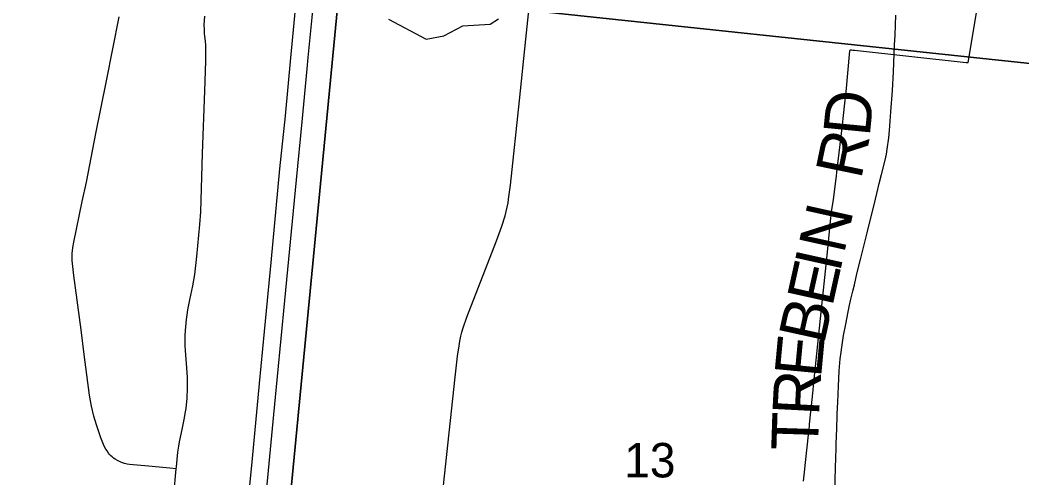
# Model space of a CAD drawing. Extents: x -1.4 to 35.4, y 0 to 22.
# Drawn here: x 29.309 to 30.527, y 15.858 to 16.414 of the extents above; entities that cross this region are included whole.
import ezdxf

# ---------------------------------------------------------------- set-up
doc = ezdxf.new("R2010")
doc.units = 0
for name, color, linetype in [('GM_X_City_Street', 7, 'Continuous'), ('GM_X_County_Road', 7, 'Continuous'), ('GM_X_County_Road_Text', 7, 'Continuous'), ('GM_X_County_Text', 7, 'Continuous'), ('GM_X_Interstate_Route', 7, 'Continuous'), ('GM_X_Minor_River', 7, 'Continuous'), ('GM_X_Section', 7, 'Continuous'), ('GM_X_Section_Text', 7, 'Continuous')]:
    doc.layers.add(name, color=color, linetype=linetype)

msp = doc.modelspace()

# ---------------------------------------------------------------- linework, layer by layer
at = {"layer": 'GM_X_City_Street'}
for points in [[(29.8125, 15.7398), (29.8382, 15.9801), (29.841, 16.0055), (29.843, 16.0184), (29.8439, 16.0238), (29.8453, 16.0299), (29.8465, 16.0348), (29.848, 16.0401), (29.8525, 16.0531), (29.8886, 16.1457), (29.8952, 16.1638), (29.8991, 16.1762), (29.9004, 16.1813), (29.9016, 16.1865), (29.9026, 16.1919), (29.9033, 16.1963), (29.9055, 16.2135), (29.9165, 16.3161), (29.9243, 16.3909), (29.9312, 16.4564)], [(29.4991, 15.8687), (29.4915, 15.8695), (29.4655, 15.8719), (29.4426, 15.8742), (29.4396, 15.8746), (29.4363, 15.8755), (29.4326, 15.8767), (29.4301, 15.8777), (29.4277, 15.879), (29.4252, 15.8805), (29.4231, 15.8819), (29.4213, 15.8833), (29.4198, 15.8847), (29.4183, 15.8863), (29.4171, 15.8878), (29.4153, 15.8906), (29.4138, 15.8929), (29.4122, 15.8956), (29.411, 15.8984), (29.4077, 15.9064), (29.4022, 15.9222), (29.3991, 15.9329), (29.3963, 15.9449), (29.394, 15.9583), (29.3874, 16.0076), (29.3835, 16.0378), (29.3748, 16.1037), (29.373, 16.1184), (29.3728, 16.122), (29.3728, 16.1267), (29.3729, 16.1309), (29.3732, 16.1338), (29.3737, 16.1375), (29.3748, 16.144), (29.3851, 16.1935), (29.39, 16.2172), (29.4017, 16.2763), (29.4145, 16.3403), (29.43, 16.4177)], [(29.4962, 15.8372), (29.4991, 15.8687), (29.4994, 15.8712), (29.5013, 15.8892), (29.5023, 15.8963), (29.5032, 15.9015), (29.5064, 15.9167), (29.5094, 15.9307), (29.5103, 15.9359), (29.5112, 15.9423), (29.5125, 15.9546), (29.5131, 15.9669), (29.5131, 15.9734), (29.513, 15.9799), (29.5123, 15.9916), (29.5105, 16.0127), (29.5102, 16.0183), (29.5101, 16.0238), (29.5102, 16.0309), (29.5106, 16.037), (29.5117, 16.0501), (29.5125, 16.0558), (29.5134, 16.0618), (29.5159, 16.074), (29.5196, 16.091), (29.5218, 16.105), (29.5242, 16.1266), (29.528, 16.1655), (29.529, 16.181), (29.5313, 16.2518), (29.534, 16.3281), (29.5352, 16.3641), (29.5354, 16.379), (29.5353, 16.3836), (29.5349, 16.3882), (29.5342, 16.3943), (29.5338, 16.3978), (29.5335, 16.4025), (29.5333, 16.4081), (29.534, 16.4187)]]:
    msp.add_lwpolyline(points, dxfattribs=at)
at = {"layer": 'GM_X_County_Road'}
for points in [[(30.3006, 15.8723), (30.3008, 15.8797), (30.3013, 15.8959), (30.3015, 15.9008), (30.3017, 15.907), (30.3027, 15.9319), (30.3028, 15.9356), (30.3033, 15.9498), (30.3041, 15.9691), (30.3051, 15.9877), (30.3064, 16.0026), (30.3074, 16.0106), (30.3083, 16.0168), (30.3105, 16.0309), (30.313, 16.0444), (30.316, 16.0596), (30.3177, 16.0675), (30.3193, 16.0748), (30.3216, 16.0845), (30.3235, 16.0923), (30.3267, 16.1056), (30.3311, 16.1231), (30.3392, 16.1556), (30.3441, 16.1755), (30.3475, 16.1894), (30.3509, 16.2033), (30.3538, 16.2153), (30.3564, 16.2262), (30.3608, 16.2436), (30.3624, 16.2509), (30.3634, 16.257), (30.3653, 16.271), (30.3662, 16.2797), (30.368, 16.3026), (30.3698, 16.3286), (30.371, 16.3509), (30.3725, 16.3838), (30.373, 16.3956), (30.374, 16.4199)], [(30.3115, 15.7145), (30.3106, 15.7224), (30.3071, 15.7533), (30.305, 15.773), (30.3023, 15.7977), (30.3008, 15.8138), (30.3002, 15.8232), (30.2998, 15.8331), (30.2998, 15.8418), (30.3, 15.853), (30.3006, 15.8723)]]:
    msp.add_lwpolyline(points, dxfattribs=at)
at = {"layer": 'GM_X_County_Text'}
msp.add_lwpolyline([(30.2619, 15.8537), (30.263, 15.8647), (30.2643, 15.8764), (30.2677, 15.9101), (30.2688, 15.9205), (30.2691, 15.9231), (30.2734, 15.9644), (30.274, 15.9702), (30.2779, 16.0085), (30.2824, 16.0513), (30.2876, 16.1014), (30.2911, 16.1359), (30.2946, 16.1695), (30.2958, 16.1805), (30.2958, 16.1811), (30.2983, 16.1958), (30.3014, 16.2214), (30.3017, 16.2242), (30.3023, 16.2291), (30.309, 16.2861), (30.3099, 16.2943), (30.3125, 16.3166), (30.3134, 16.326), (30.3134, 16.3262), (30.3135, 16.3269), (30.3182, 16.3767), (30.3183, 16.3779), (30.32, 16.3777), (30.3216, 16.3775), (30.3226, 16.3774), (30.3235, 16.3773), (30.4596, 16.3625), (30.4608, 16.3624), (30.4613, 16.3624), (30.462, 16.3623), (30.4757, 16.4449)], dxfattribs=at)
at = {"layer": 'GM_X_Interstate_Route'}
for points in [[(29.6598, 16.3685), (29.6646, 16.417), (29.6681, 16.4553), (29.6701, 16.4764), (29.6742, 16.5182)], [(29.5807, 15.7677), (29.5918, 15.8815), (29.6003, 15.9724), (29.6066, 16.0355), (29.6148, 16.1196), (29.6253, 16.2334), (29.632, 16.2977), (29.6387, 16.3682), (29.6458, 16.4449)], [(29.5776, 15.4365), (29.5789, 15.4553), (29.5849, 15.5384), (29.5871, 15.5734), (29.5897, 15.6147), (29.5943, 15.6766), (29.6015, 15.7596), (29.6098, 15.8499), (29.618, 15.9347), (29.6314, 16.0732), (29.6454, 16.2198), (29.6523, 16.2903), (29.6585, 16.3546), (29.6598, 16.3685)]]:
    msp.add_lwpolyline(points, dxfattribs=at)
at = {"layer": 'GM_X_Minor_River'}
msp.add_lwpolyline([(29.7573, 16.415), (29.8032, 16.3906), (29.8245, 16.3947), (29.8478, 16.4071), (29.8808, 16.4091), (29.8908, 16.4154)], dxfattribs=at)
at = {"layer": 'GM_X_Section'}
for points in [[(29.8014, 17.4564), (30.7944, 17.3482), (30.705, 16.3435), (29.6975, 16.4505)], [(29.6975, 16.4505), (29.5997, 15.4377), (28.6108, 15.5412), (28.5878, 15.5435), (28.6908, 16.5524)], [(29.6975, 16.4505), (30.705, 16.3435), (30.6121, 15.3305), (29.5997, 15.4377)]]:
    msp.add_lwpolyline(points, close=True, dxfattribs=at)

# ---------------------------------------------------------------- texts
at = {"layer": 'GM_X_County_Road_Text'}
for s, rotation, p in [('D', 84.3935, (30.3421, 16.2714)), ('R', 78.2882, (30.3316, 16.2193)), ('N', 77.4636, (30.3109, 16.1288)), ('I', 77.4576, (30.3058, 16.106)), ('E', 77.4679, (30.2966, 16.0645)), ('B', 77.6291, (30.2866, 16.019)), ('E', 84.6135, (30.2829, 15.9785)), ('R', 87.0245, (30.2805, 15.9325)), ('T', 88.1611, (30.2792, 15.8903))]:
    msp.add_text(s, height=0.0568, rotation=rotation, dxfattribs=at).set_placement(p)
at = {"layer": 'GM_X_Section_Text'}
msp.add_text('13', height=0.04186, rotation=0, dxfattribs=at).set_placement((30.0438, 15.8584))

doc.saveas('drawing.dxf')
